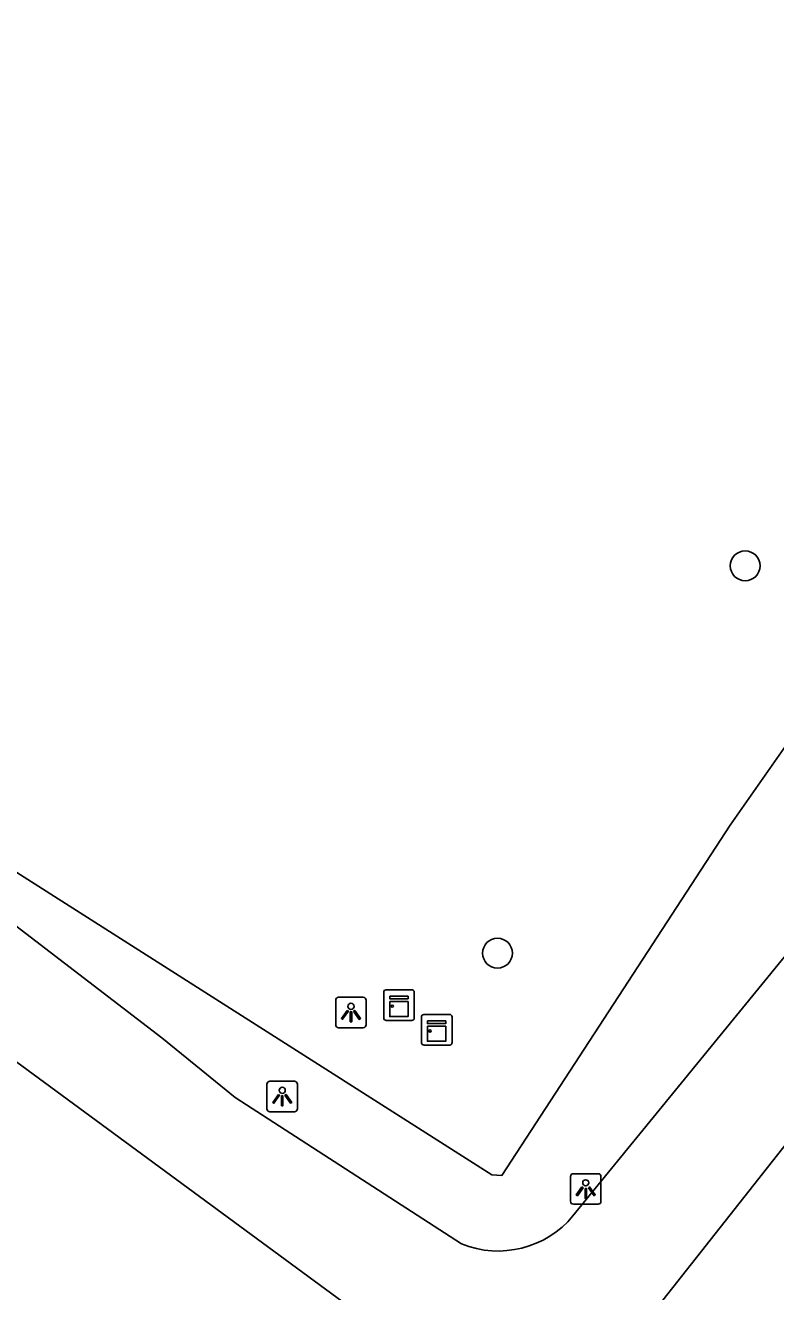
# Model space of a CAD drawing. Extents: x 155018 to 156648, y 383980 to 385733.
# Drawn here: x 155949.37 to 155973.92, y 385291.89 to 385333.32 of the extents above; entities that cross this region are included whole.
import ezdxf

# ---------------------------------------------------------------- set-up
doc = ezdxf.new("R2010")
doc.units = 0
for name, color, linetype in [('IMGEO_Boom', 7, 'Continuous'), ('IMGEO_Fietspad_gesloten', 7, 'Continuous'), ('IMGEO_Gemengd_bos', 7, 'Continuous'), ('IMGEO_Kast', 7, 'Continuous'), ('IMGEO_Lichtpunt', 7, 'Continuous')]:
    doc.layers.add(name, color=color, linetype=linetype)

msp = doc.modelspace()

# ---------------------------------------------------------------- linework, layer by layer
at = {"layer": 'IMGEO_Boom'}
for centre in [(155972.924, 385315.639), (155964.818, 385302.965)]:
    msp.add_circle(centre, 0.489, dxfattribs=at)
at = {"layer": 'IMGEO_Fietspad_gesloten'}
for points in [[(155935.546, 385314.208), (155953.837, 385300.2), (155956.229, 385298.245), (155963.643, 385293.451)], [(155961.254, 385290.452), (155945.113, 385302.307), (155932.305, 385312.236)], [(155967.289, 385294.37), (155979.557, 385309.394)], [(155982.566, 385306.788), (155976.473, 385299.523), (155966.801, 385287.271), (155960.623, 385279.262), (155955.526, 385272.413), (155951.8, 385267.091)]]:
    msp.add_lwpolyline(points, dxfattribs=at)
msp.add_arc((155964.836, 385296.408), 3.189, 248.0217, 320.2726, dxfattribs=at)
at = {"layer": 'IMGEO_Gemengd_bos'}
msp.add_lwpolyline([(155992.722, 385333.322), (155986.242, 385325.297), (155981.43, 385319.582), (155976.865, 385313.477), (155972.433, 385307.151), (155964.964, 385295.695), (155964.637, 385295.71), (155935.602, 385314.172), (155935.546, 385314.208)], dxfattribs=at)
at = {"layer": 'IMGEO_Kast'}
for p, q in [((155961.095, 385300.842), (155961.095, 385301.683)), ((155961.095, 385301.683), (155961.095, 385300.842)), ((155961.17, 385301.767), (155962.011, 385301.767)), ((155962.011, 385301.767), (155961.17, 385301.767)), ((155962.095, 385301.692), (155962.095, 385300.851)), ((155962.095, 385300.851), (155962.095, 385301.692)), ((155962.02, 385300.767), (155961.179, 385300.767)), ((155961.179, 385300.767), (155962.02, 385300.767)), ((155962.331, 385300.034), (155962.331, 385300.875)), ((155962.331, 385300.875), (155962.331, 385300.034)), ((155962.406, 385300.959), (155963.247, 385300.959)), ((155963.247, 385300.959), (155962.406, 385300.959)), ((155963.331, 385300.884), (155963.331, 385300.043)), ((155963.331, 385300.043), (155963.331, 385300.884)), ((155963.256, 385299.959), (155962.415, 385299.959)), ((155962.415, 385299.959), (155963.256, 385299.959))]:
    msp.add_line(p, q, dxfattribs=at)
for points in [[(155961.29, 385301.557), (155961.89, 385301.557), (155961.89, 385301.472), (155961.29, 385301.472), (155961.29, 385301.557)], [(155961.29, 385301.382), (155961.89, 385301.382), (155961.89, 385300.893), (155961.29, 385300.893), (155961.29, 385301.382)], [(155962.526, 385300.749), (155963.126, 385300.749), (155963.126, 385300.664), (155962.526, 385300.664), (155962.526, 385300.749)], [(155962.526, 385300.574), (155963.126, 385300.574), (155963.126, 385300.085), (155962.526, 385300.085), (155962.526, 385300.574)]]:
    msp.add_lwpolyline(points, dxfattribs=at)
for centre in [(155961.374, 385301.231), (155962.61, 385300.423)]:
    msp.add_circle(centre, 0.0377, dxfattribs=at)
for centre, start, end in [((155961.173, 385301.689), 92.4484, 184.2845), ((155961.173, 385301.689), 92.4484, 184.2845), ((155962.017, 385301.689), 2.4484, 94.2845), ((155962.017, 385301.689), 2.4484, 94.2845), ((155961.173, 385300.845), 182.4484, 274.2845), ((155961.173, 385300.845), 182.4484, 274.2845), ((155962.017, 385300.845), 272.4484, 4.2845), ((155962.017, 385300.845), 272.4484, 4.2845), ((155962.409, 385300.881), 92.4484, 184.2845), ((155962.409, 385300.881), 92.4484, 184.2845), ((155963.253, 385300.881), 2.4484, 94.2845), ((155963.253, 385300.881), 2.4484, 94.2845), ((155962.409, 385300.037), 182.4484, 274.2845), ((155962.409, 385300.037), 182.4484, 274.2845), ((155963.253, 385300.037), 272.4484, 4.2845), ((155963.253, 385300.037), 272.4484, 4.2845)]:
    msp.add_arc(centre, 0.0779, start, end, dxfattribs=at)
at = {"layer": 'IMGEO_Lichtpunt'}
for p, q in [((155960.426, 385301.522), (155959.618, 385301.522)), ((155960.426, 385301.522), (155959.618, 385301.522)), ((155959.524, 385301.427), (155959.524, 385300.62)), ((155959.524, 385301.427), (155959.524, 385300.62)), ((155960.52, 385300.62), (155960.52, 385301.427)), ((155960.52, 385300.62), (155960.52, 385301.427)), ((155959.618, 385300.526), (155960.426, 385300.526)), ((155959.618, 385300.526), (155960.426, 385300.526)), ((155957.274, 385298.68), (155957.274, 385297.873)), ((155957.274, 385298.68), (155957.274, 385297.873)), ((155958.176, 385298.775), (155957.368, 385298.775)), ((155958.176, 385298.775), (155957.368, 385298.775)), ((155958.27, 385297.873), (155958.27, 385298.68)), ((155958.27, 385297.873), (155958.27, 385298.68)), ((155957.368, 385297.779), (155958.176, 385297.779)), ((155957.368, 385297.779), (155958.176, 385297.779)), ((155968.109, 385295.749), (155967.301, 385295.749)), ((155968.109, 385295.749), (155967.301, 385295.749)), ((155967.207, 385295.654), (155967.207, 385294.847)), ((155967.207, 385295.654), (155967.207, 385294.847)), ((155968.203, 385294.847), (155968.203, 385295.654)), ((155968.203, 385294.847), (155968.203, 385295.654)), ((155967.301, 385294.753), (155968.109, 385294.753)), ((155967.301, 385294.753), (155968.109, 385294.753))]:
    msp.add_line(p, q, dxfattribs=at)
for points in [[(155959.898, 385301.091), (155959.937, 385301.063), (155959.749, 385300.801), (155959.711, 385300.828), (155959.898, 385301.091)], [(155960.11, 385301.063), (155960.148, 385301.09), (155960.335, 385300.828), (155960.296, 385300.8), (155960.11, 385301.063)], [(155960, 385301.043), (155960.047, 385301.043), (155960.047, 385300.721), (155960, 385300.721), (155960, 385301.043)], [(155957.648, 385298.344), (155957.687, 385298.316), (155957.499, 385298.054), (155957.461, 385298.081), (155957.648, 385298.344)], [(155957.75, 385298.296), (155957.797, 385298.296), (155957.797, 385297.974), (155957.75, 385297.974), (155957.75, 385298.296)], [(155957.86, 385298.316), (155957.898, 385298.343), (155958.085, 385298.081), (155958.046, 385298.053), (155957.86, 385298.316)], [(155967.581, 385295.318), (155967.62, 385295.29), (155967.432, 385295.028), (155967.394, 385295.055), (155967.581, 385295.318)], [(155967.793, 385295.29), (155967.831, 385295.317), (155968.018, 385295.055), (155967.979, 385295.027), (155967.793, 385295.29)], [(155967.683, 385295.27), (155967.73, 385295.27), (155967.73, 385294.948), (155967.683, 385294.948), (155967.683, 385295.27)]]:
    msp.add_lwpolyline(points, dxfattribs=at)
for centre in [(155960.023, 385301.225), (155957.773, 385298.478), (155967.706, 385295.452)]:
    msp.add_circle(centre, 0.0994, dxfattribs=at)
for centre, start, end in [((155959.618, 385301.427), 90, 180), ((155959.618, 385301.427), 90, 180), ((155960.426, 385301.427), 0, 90), ((155960.426, 385301.427), 0, 90), ((155959.618, 385300.62), 180, 270), ((155959.618, 385300.62), 180, 270), ((155960.426, 385300.62), 270, 0), ((155960.426, 385300.62), 270, 360), ((155957.368, 385298.68), 90, 180), ((155957.368, 385298.68), 90, 180), ((155958.176, 385298.68), 0, 90), ((155958.176, 385298.68), 0, 90), ((155957.368, 385297.873), 180, 270), ((155957.368, 385297.873), 180, 270), ((155958.176, 385297.873), 270, 0), ((155958.176, 385297.873), 270, 360), ((155967.301, 385295.654), 90, 180), ((155967.301, 385295.654), 90, 180), ((155968.109, 385295.654), 0, 90), ((155968.109, 385295.654), 0, 90), ((155967.301, 385294.847), 180, 270), ((155967.301, 385294.847), 180, 270), ((155968.109, 385294.847), 270, 0), ((155968.109, 385294.847), 270, 360)]:
    msp.add_arc(centre, 0.0946, start, end, dxfattribs=at)

doc.saveas('drawing.dxf')
